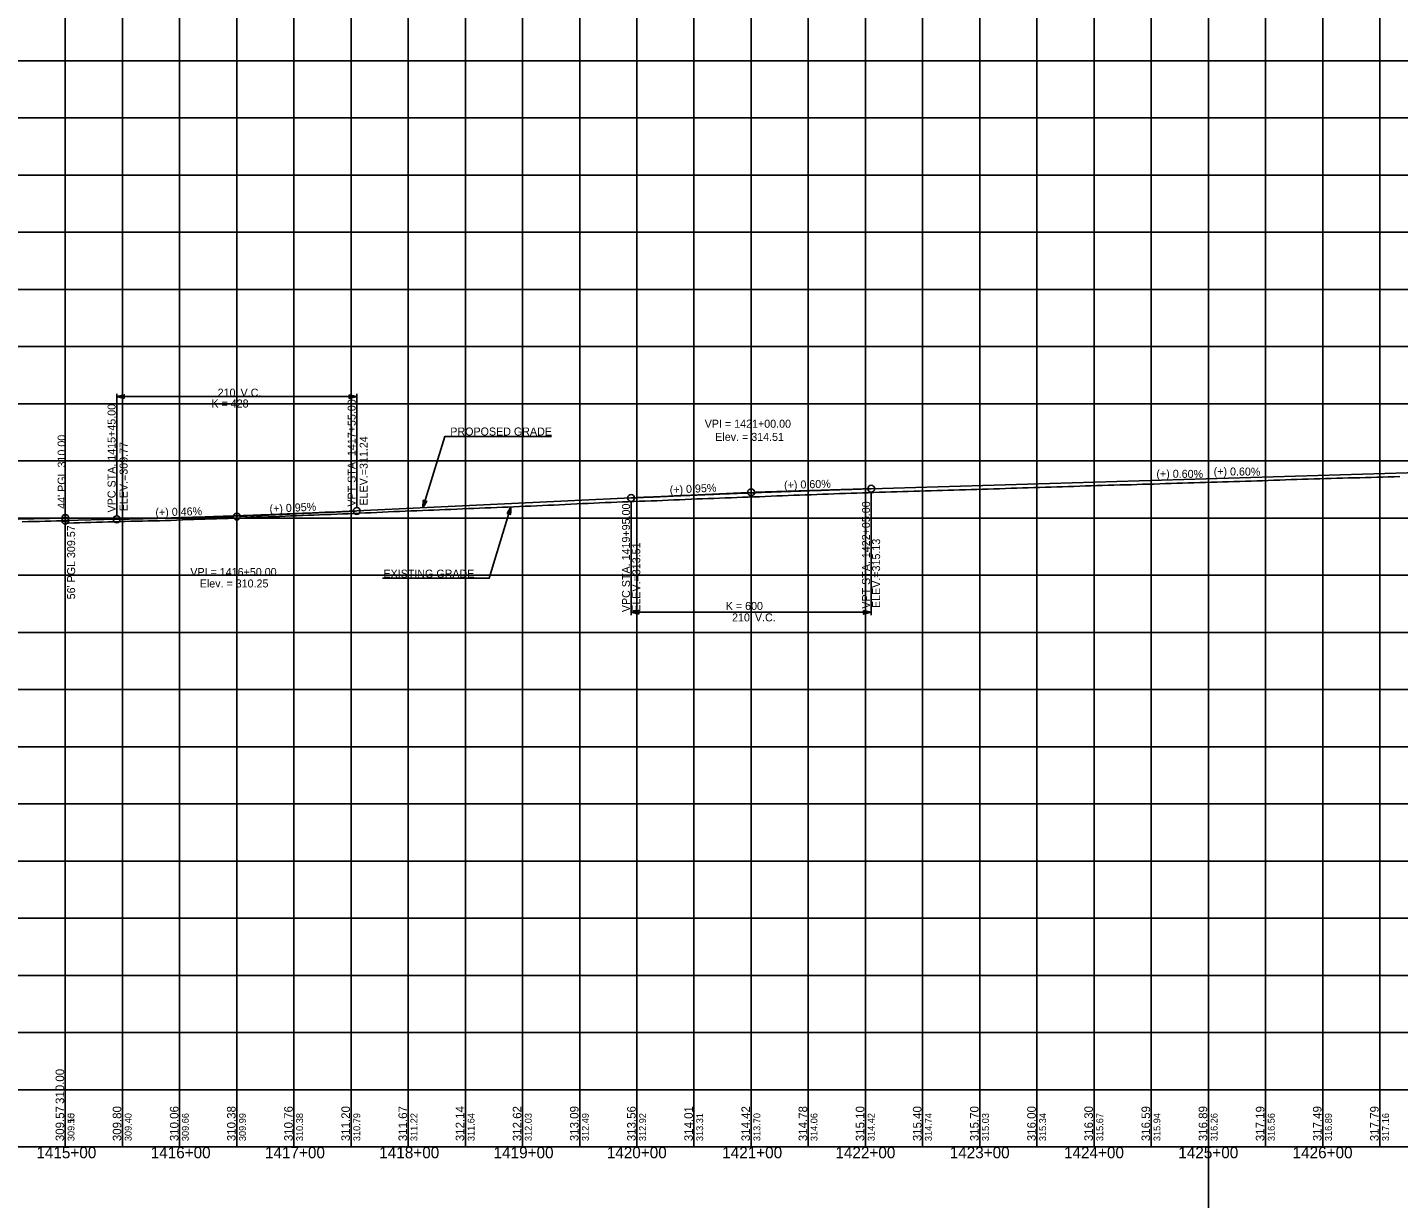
# Model space of a CAD drawing. Extents: x -90830 to 2015517, y -20856 to 836331.
# Drawn here: x 30390 to 31590, y -19432 to -18407 of the extents above; entities that cross this region are included whole.
import ezdxf

# ---------------------------------------------------------------- set-up
doc = ezdxf.new("R2010")
doc.units = 0
for name, color, linetype in [('Level 1', 7, 'Continuous'), ('RD_DDB_GradeTX', 7, 'Continuous'), ('RD_DDB_Profile_Elev', 7, 'Continuous'), ('RD_DDB_Profile_EX', 7, 'Continuous'), ('RD_DDB_Profile_Lbl', 7, 'Continuous'), ('RD_DDB_Profile_PR', 7, 'Continuous'), ('RD_DDB_StaTX', 7, 'Continuous'), ('RD_DDB_StripGrade', 7, 'Continuous'), ('RD_DDB_VCLbl', 7, 'Continuous'), ('RD_GPK_Profile_Cell', 7, 'Continuous'), ('RD_PD_Final_TX', 7, 'Continuous'), ('RD_TX_Drainage', 7, 'Continuous')]:
    doc.layers.add(name, color=color, linetype=linetype)

msp = doc.modelspace()

# ---------------------------------------------------------------- linework, layer by layer
at = {"layer": 'Level 1'}
for p, q in [((31423.5, -12693.4), (31423.5, -20856.1)), ((30423.5, -18386.5), (30423.5, -18886.5)), ((30473.5, -18386.5), (30473.5, -18886.5)), ((30523.5, -18386.5), (30523.5, -18886.5)), ((30573.5, -18386.5), (30573.5, -18886.5)), ((30623.5, -18386.5), (30623.5, -18886.5)), ((30673.5, -18386.5), (30673.5, -18886.5)), ((30723.5, -18386.5), (30723.5, -18886.5)), ((30773.5, -18386.5), (30773.5, -18886.5)), ((30823.5, -18386.5), (30823.5, -18886.5)), ((30873.5, -18386.5), (30873.5, -18886.5)), ((30923.5, -18386.5), (30923.5, -18886.5)), ((30973.5, -18386.5), (30973.5, -18886.5)), ((31023.5, -18386.5), (31023.5, -18886.5)), ((31073.5, -18386.5), (31073.5, -18886.5)), ((31123.5, -18386.5), (31123.5, -18886.5)), ((31173.5, -18386.5), (31173.5, -18886.5)), ((31223.5, -18386.5), (31223.5, -18886.5)), ((31273.5, -18386.5), (31273.5, -18886.5)), ((31323.5, -18386.5), (31323.5, -18886.5)), ((31373.5, -18386.5), (31373.5, -18886.5)), ((31423.5, -18386.5), (31423.5, -18886.5)), ((31473.5, -18386.5), (31473.5, -18886.5)), ((31523.5, -18386.5), (31523.5, -18886.5)), ((31573.5, -18386.5), (31573.5, -18886.5)), ((30373.5, -18436.5), (31973.5, -18436.5)), ((30373.5, -18486.5), (31973.5, -18486.5)), ((30373.5, -18536.5), (31973.5, -18536.5)), ((30373.5, -18586.5), (31973.5, -18586.5)), ((30373.5, -18636.5), (31973.5, -18636.5)), ((30373.5, -18686.5), (31973.5, -18686.5)), ((30373.5, -18736.5), (31973.5, -18736.5)), ((30373.5, -18786.5), (31973.5, -18786.5)), ((30373.5, -18836.5), (31973.5, -18836.5)), ((30373.5, -18886.5), (31973.5, -18886.5)), ((30373.5, -18886.5), (31973.5, -18886.5)), ((30423.5, -18886.5), (30423.5, -19386.5)), ((30473.5, -18886.5), (30473.5, -19386.5)), ((30523.5, -18886.5), (30523.5, -19386.5)), ((30573.5, -18886.5), (30573.5, -19386.5)), ((30623.5, -18886.5), (30623.5, -19386.5)), ((30673.5, -18886.5), (30673.5, -19386.5)), ((30723.5, -18886.5), (30723.5, -19386.5)), ((30773.5, -18886.5), (30773.5, -19386.5)), ((30823.5, -18886.5), (30823.5, -19386.5)), ((30873.5, -18886.5), (30873.5, -19386.5)), ((30923.5, -18886.5), (30923.5, -19386.5)), ((30973.5, -18886.5), (30973.5, -19386.5)), ((31023.5, -18886.5), (31023.5, -19386.5)), ((31073.5, -18886.5), (31073.5, -19386.5)), ((31123.5, -18886.5), (31123.5, -19386.5)), ((31173.5, -18886.5), (31173.5, -19386.5)), ((31223.5, -18886.5), (31223.5, -19386.5)), ((31273.5, -18886.5), (31273.5, -19386.5)), ((31323.5, -18886.5), (31323.5, -19386.5)), ((31373.5, -18886.5), (31373.5, -19386.5)), ((31423.5, -18886.5), (31423.5, -19386.5)), ((31473.5, -18886.5), (31473.5, -19386.5)), ((31523.5, -18886.5), (31523.5, -19386.5)), ((31573.5, -18886.5), (31573.5, -19386.5)), ((30373.5, -18936.5), (31973.5, -18936.5)), ((30373.5, -18986.5), (31973.5, -18986.5)), ((30373.5, -19036.5), (31973.5, -19036.5)), ((30373.5, -19086.5), (31973.5, -19086.5)), ((30373.5, -19136.5), (31973.5, -19136.5)), ((30373.5, -19186.5), (31973.5, -19186.5)), ((30373.5, -19236.5), (31973.5, -19236.5)), ((30373.5, -19286.5), (31973.5, -19286.5)), ((30373.5, -19336.5), (31973.5, -19336.5)), ((30373.5, -19386.5), (31973.5, -19386.5))]:
    msp.add_line(p, q, dxfattribs=at)
at = {"layer": 'RD_DDB_GradeTX'}
for p, q in [((30952.5, -18817.3), (31020.5, -18814.1)), ((31094.4, -18811.9), (31026.5, -18813.9)), ((30644.4, -18831.9), (30576.5, -18835.1)), ((30502.5, -18836.9), (30570.5, -18835.3))]:
    msp.add_line(p, q, dxfattribs=at)
for centre in [(31023.5, -18814), (30573.5, -18835.2), (30423.5, -18836.5), (30423.5, -18838.7)]:
    msp.add_circle(centre, 3, dxfattribs=at)
at = {"layer": 'RD_DDB_Profile_EX'}
for points in [[(30920.9, -18822), (30925.9, -18821.8), (30930.9, -18821.7), (30935.9, -18821.5), (30940.9, -18821.3), (30945.9, -18821.1), (30950.9, -18820.9), (30955.9, -18820.7), (30960.9, -18820.5), (30965.9, -18820.3), (30970.9, -18820), (30975.9, -18819.8), (30980.9, -18819.7), (30985.9, -18819.5), (30990.9, -18819.3), (30995.9, -18819.1), (31000.9, -18818.9), (31005.9, -18818.7), (31010.9, -18818.5), (31015.9, -18818.3), (31020.9, -18818.1), (31025.9, -18817.9), (31030.9, -18817.8), (31035.9, -18817.6), (31040.9, -18817.4), (31045.9, -18817.2), (31050.9, -18817), (31055.9, -18816.8), (31060.9, -18816.6), (31065.9, -18816.5), (31070.9, -18816.3), (31075.9, -18816.1), (31080.9, -18815.9), (31085.9, -18815.7), (31090.9, -18815.5), (31095.9, -18815.3), (31100.9, -18815.1), (31105.9, -18814.9), (31110.9, -18814.8), (31115.9, -18814.6), (31120.9, -18814.5), (31125.9, -18814.3), (31130.9, -18814.1), (31135.9, -18814), (31140.9, -18813.8), (31145.9, -18813.6), (31150.9, -18813.5), (31155.9, -18813.3), (31160.9, -18813.2), (31165.9, -18813), (31170.9, -18812.9), (31175.9, -18812.7), (31180.9, -18812.6), (31185.9, -18812.4), (31190.9, -18812.3), (31195.9, -18812.2), (31200.9, -18812), (31205.9, -18811.9), (31210.9, -18811.7), (31215.9, -18811.6), (31220.9, -18811.4), (31225.9, -18811.3), (31230.9, -18811.2), (31235.9, -18811), (31240.9, -18810.8), (31245.9, -18810.6), (31250.9, -18810.4), (31255.9, -18810.3), (31260.9, -18810.1), (31265.9, -18810), (31270.9, -18809.9), (31275.9, -18809.7), (31280.9, -18809.6), (31285.9, -18809.5), (31290.9, -18809.3), (31295.9, -18809.1), (31300.9, -18808.9), (31305.9, -18808.8), (31310.9, -18808.6), (31315.9, -18808.4), (31320.9, -18808.2), (31325.9, -18808.1), (31330.9, -18807.9), (31335.9, -18807.8), (31340.9, -18807.7), (31345.9, -18807.5), (31350.9, -18807.4), (31355.9, -18807.3), (31360.9, -18807.1), (31365.9, -18807), (31370.9, -18806.9), (31375.9, -18806.8), (31380.9, -18806.6), (31385.9, -18806.4), (31390.9, -18806.3), (31395.9, -18806.1), (31400.9, -18805.9), (31405.9, -18805.8), (31410.9, -18805.6), (31415.9, -18805.4), (31420.9, -18805.3)], [(31420.9, -18805.3), (31425.9, -18805.1), (31430.9, -18805), (31435.9, -18804.9), (31440.9, -18804.7), (31445.9, -18804.6), (31450.9, -18804.5), (31455.9, -18804.3), (31460.9, -18804.2), (31465.9, -18804), (31470.9, -18803.8), (31475.9, -18803.6), (31480.9, -18803.5), (31485.9, -18803.3), (31490.9, -18803.1), (31495.9, -18802.9), (31500.9, -18802.8), (31505.9, -18802.6), (31510.9, -18802.4), (31515.9, -18802.2), (31520.9, -18802.1), (31525.9, -18802), (31530.9, -18801.8), (31535.9, -18801.7), (31540.9, -18801.6), (31545.9, -18801.4), (31550.9, -18801.3), (31555.9, -18801.2), (31560.9, -18801.1), (31565.9, -18800.9), (31570.9, -18800.8), (31575.9, -18800.6), (31580.9, -18800.5), (31585.9, -18800.3), (31590.9, -18800.1)], [(30423.5, -18841), (30425.9, -18840.9), (30430.9, -18840.8), (30435.9, -18840.6), (30440.9, -18840.5), (30445.9, -18840.4), (30450.9, -18840.2), (30455.9, -18840), (30460.9, -18839.9), (30465.9, -18839.7), (30470.9, -18839.6), (30475.9, -18839.4), (30480.9, -18839.3), (30485.9, -18839.2), (30490.9, -18839.1), (30495.9, -18839), (30500.9, -18838.9), (30505.9, -18838.8), (30510.9, -18838.6), (30515.9, -18838.5), (30520.9, -18838.3), (30525.9, -18838.1), (30530.9, -18837.9), (30535.9, -18837.8), (30540.9, -18837.6), (30545.9, -18837.4), (30550.9, -18837.3), (30555.9, -18837.1), (30560.9, -18837), (30565.9, -18836.8), (30570.9, -18836.6), (30575.9, -18836.5), (30580.9, -18836.2), (30585.9, -18836), (30590.9, -18835.8), (30595.9, -18835.7), (30600.9, -18835.5), (30605.9, -18835.3), (30610.9, -18835.1), (30615.9, -18834.9), (30620.9, -18834.7), (30625.9, -18834.5), (30630.9, -18834.3), (30635.9, -18834.1), (30640.9, -18833.9), (30645.9, -18833.7), (30650.9, -18833.5), (30655.9, -18833.3), (30660.9, -18833.1), (30665.9, -18832.9), (30670.9, -18832.7), (30675.9, -18832.4), (30680.9, -18832.2), (30685.9, -18832), (30690.9, -18831.8), (30695.9, -18831.6), (30700.9, -18831.3), (30705.9, -18831.1), (30710.9, -18830.9), (30715.9, -18830.7), (30720.9, -18830.5), (30725.9, -18830.3), (30730.9, -18830.1), (30735.9, -18829.9), (30740.9, -18829.7), (30745.9, -18829.5), (30750.9, -18829.3), (30755.9, -18829.1), (30760.9, -18828.9), (30765.9, -18828.7), (30770.9, -18828.4), (30775.9, -18828.2), (30780.9, -18828.1), (30785.9, -18827.9), (30790.9, -18827.7), (30795.9, -18827.5), (30800.9, -18827.3), (30805.9, -18827.1), (30810.9, -18826.9), (30815.9, -18826.7), (30820.9, -18826.5), (30825.9, -18826.2), (30830.9, -18826), (30835.9, -18825.8), (30840.9, -18825.6), (30845.9, -18825.3), (30850.9, -18825.1), (30855.9, -18824.9), (30860.9, -18824.6), (30865.9, -18824.4), (30870.9, -18824.2), (30875.9, -18823.9), (30880.9, -18823.7), (30885.9, -18823.5), (30890.9, -18823.2), (30895.9, -18823), (30900.9, -18822.8), (30905.9, -18822.6), (30910.9, -18822.4), (30915.9, -18822.2), (30920.9, -18822)], [(30385.9, -18839.7), (30390.9, -18839.6), (30395.9, -18839.5), (30400.9, -18839.4), (30405.9, -18839.2), (30410.9, -18839.1), (30415.9, -18839), (30420.9, -18838.8), (30423.5, -18838.8)]]:
    msp.add_lwpolyline(points, dxfattribs=at)
at = {"layer": 'RD_DDB_Profile_PR'}
for p, q in [((31128.5, -18810.8), (33588.5, -18737.5)), ((30678.5, -18830.3), (30918.5, -18818.9)), ((30368.5, -18837.8), (30423.5, -18836.5)), ((30423.5, -18838.7), (30468.5, -18837.6))]:
    msp.add_line(p, q, dxfattribs=at)
for points in [[(30918.5, -18818.9), (30922.7, -18818.7), (30926.9, -18818.5), (30931.1, -18818.3), (30935.3, -18818.2), (30939.5, -18818), (30943.7, -18817.8), (30947.9, -18817.6), (30952.1, -18817.4), (30956.3, -18817.2), (30960.5, -18817), (30964.7, -18816.8), (30968.9, -18816.7), (30973.1, -18816.5), (30977.3, -18816.3), (30981.5, -18816.1), (30985.7, -18815.9), (30989.9, -18815.8), (30994.1, -18815.6), (30998.3, -18815.4), (31002.5, -18815.3), (31006.7, -18815.1), (31010.9, -18814.9), (31015.1, -18814.8), (31019.3, -18814.6), (31023.5, -18814.4), (31027.7, -18814.3), (31031.9, -18814.1), (31036.1, -18813.9), (31040.3, -18813.8), (31044.5, -18813.6), (31048.7, -18813.5), (31052.9, -18813.3), (31057.1, -18813.2), (31061.3, -18813), (31065.5, -18812.9), (31069.7, -18812.7), (31073.9, -18812.6), (31078.1, -18812.4), (31082.3, -18812.3), (31086.5, -18812.2), (31090.7, -18812), (31094.9, -18811.9), (31099.1, -18811.8), (31103.3, -18811.6), (31107.5, -18811.5), (31111.7, -18811.4), (31115.9, -18811.2), (31120.1, -18811.1), (31124.3, -18811), (31128.5, -18810.8)], [(30468.5, -18837.6), (30472.7, -18837.5), (30476.9, -18837.4), (30481.1, -18837.3), (30485.3, -18837.2), (30489.5, -18837.1), (30493.7, -18837), (30497.9, -18836.9), (30502.1, -18836.8), (30506.3, -18836.7), (30510.5, -18836.6), (30514.7, -18836.5), (30518.9, -18836.3), (30523.1, -18836.2), (30527.3, -18836.1), (30531.5, -18836), (30535.7, -18835.8), (30539.9, -18835.7), (30544.1, -18835.6), (30548.3, -18835.5), (30552.5, -18835.3), (30556.7, -18835.2), (30560.9, -18835), (30565.1, -18834.9), (30569.3, -18834.8), (30573.5, -18834.6), (30577.7, -18834.5), (30581.9, -18834.3), (30586.1, -18834.2), (30590.3, -18834), (30594.5, -18833.8), (30598.7, -18833.7), (30602.9, -18833.5), (30607.1, -18833.4), (30611.3, -18833.2), (30615.5, -18833), (30619.7, -18832.9), (30623.9, -18832.7), (30628.1, -18832.5), (30632.3, -18832.3), (30636.5, -18832.2), (30640.7, -18832), (30644.9, -18831.8), (30649.1, -18831.6), (30653.3, -18831.4), (30657.5, -18831.3), (30661.7, -18831.1), (30665.9, -18830.9), (30670.1, -18830.7), (30674.3, -18830.5), (30678.5, -18830.3)]]:
    msp.add_spline(points, degree=3, dxfattribs=at)
at = {"layer": 'RD_DDB_VCLbl'}
for p, q in [((30468.5, -18727.8), (30468.5, -18834.6)), ((30468.5, -18730.3), (30678.5, -18730.3)), ((30678.5, -18727.8), (30678.5, -18827.3)), ((31128.5, -18921.4), (31128.5, -18813.8)), ((30918.5, -18921.4), (30918.5, -18821.9)), ((30918.5, -18918.9), (31128.5, -18918.9))]:
    msp.add_line(p, q, dxfattribs=at)
for centre in [(31128.5, -18810.8), (30918.5, -18818.9), (30678.5, -18830.3), (30468.5, -18837.6)]:
    msp.add_circle(centre, 3, dxfattribs=at)
at = {"layer": 'RD_GPK_Profile_Cell'}
msp.add_line((4823.5, -19386.5), (75223.5, -19386.5), dxfattribs=at)
at = {"layer": 'RD_PD_Final_TX'}
for p, q in [((30736.3, -18827.5), (30736.6, -18820.9)), ((30738.2, -18821.3), (30736.3, -18827.5)), ((30736.3, -18827.5), (30739.7, -18821.8)), ((30736.6, -18820.9), (30739.7, -18821.8)), ((30813.4, -18826.8), (30810, -18832.5)), ((30811.6, -18833), (30813.4, -18826.8)), ((30813.4, -18826.8), (30813.1, -18833.5)), ((30813.1, -18833.5), (30810, -18832.5))]:
    msp.add_line(p, q, dxfattribs=at)
for points in [[(30848.7, -18765.2), (30755.4, -18765.2), (30736.3, -18827.5)], [(30701, -18889.2), (30794.4, -18889.2), (30813.4, -18826.8)], [(30738.1, -18821.4), (30736.4, -18827.2), (30738.1, -18821.4), (30736.4, -18826.9), (30738, -18821.4), (30736.4, -18826.7), (30737.9, -18821.4), (30736.4, -18826.5), (30737.9, -18821.3), (30736.4, -18826.1), (30737.8, -18821.3), (30736.5, -18825.7), (30737.7, -18821.3), (30736.5, -18825.4), (30737.7, -18821.3), (30736.5, -18825.1), (30737.6, -18821.3), (30736.5, -18824.8), (30737.5, -18821.2), (30736.5, -18824.6), (30737.4, -18821.2), (30736.5, -18824.2), (30737.4, -18821.2), (30736.6, -18823.8), (30737.3, -18821.1), (30736.6, -18823.5), (30737.2, -18821.1), (30736.6, -18823), (30737.1, -18821.1), (30736.6, -18822.7), (30737, -18821), (30736.6, -18822.3), (30737, -18821), (30736.6, -18822), (30736.9, -18821), (30736.7, -18821.7), (30736.8, -18821), (30736.7, -18821.3), (30736.7, -18821)], [(30736.5, -18827.2), (30738.2, -18821.4), (30736.6, -18827), (30738.3, -18821.5), (30736.7, -18826.8), (30738.4, -18821.5), (30736.8, -18826.6), (30738.4, -18821.5), (30736.9, -18826.4), (30738.5, -18821.5), (30737, -18826.2), (30738.5, -18821.5), (30737.2, -18826), (30738.6, -18821.5), (30737.3, -18825.7), (30738.7, -18821.6), (30737.5, -18825.5), (30738.7, -18821.5), (30737.6, -18825.2), (30738.8, -18821.6), (30737.8, -18825), (30738.9, -18821.6), (30737.9, -18824.8), (30738.9, -18821.6), (30738.1, -18824.4), (30739, -18821.6), (30738.3, -18824.2), (30739, -18821.6), (30738.4, -18823.9), (30739.1, -18821.7), (30738.6, -18823.6), (30739.2, -18821.7), (30738.7, -18823.4), (30739.2, -18821.8), (30738.9, -18823.1), (30739.3, -18821.8), (30739.1, -18822.8), (30739.4, -18821.8), (30739.2, -18822.6), (30739.5, -18821.8), (30739.3, -18822.5), (30739.6, -18821.9), (30739.6, -18821.8), (30739.5, -18821.9)], [(30813.3, -18827.2), (30811.5, -18832.9), (30813.2, -18827.4), (30811.5, -18832.9), (30813.1, -18827.6), (30811.4, -18832.9), (30813, -18827.7), (30811.4, -18832.9), (30812.8, -18827.9), (30811.3, -18832.8), (30812.7, -18828.1), (30811.2, -18832.8), (30812.6, -18828.3), (30811.2, -18832.8), (30812.4, -18828.6), (30811.1, -18832.8), (30812.3, -18828.8), (30811, -18832.8), (30812.2, -18829.1), (30811, -18832.8), (30812, -18829.3), (30810.9, -18832.7), (30811.8, -18829.6), (30810.9, -18832.7), (30811.6, -18829.9), (30810.8, -18832.7), (30811.5, -18830.1), (30810.7, -18832.7), (30811.3, -18830.4), (30810.7, -18832.7), (30811.2, -18830.7), (30810.6, -18832.6), (30811, -18831), (30810.5, -18832.6), (30810.8, -18831.2), (30810.5, -18832.5), (30810.7, -18831.6), (30810.4, -18832.6), (30810.6, -18831.8), (30810.3, -18832.5), (30810.4, -18831.9), (30810.2, -18832.4), (30810.1, -18832.5), (30810.2, -18832.5)], [(30811.6, -18832.9), (30813.4, -18827.2), (30811.7, -18833), (30813.4, -18827.4), (30811.7, -18833), (30813.4, -18827.6), (30811.8, -18833), (30813.4, -18827.9), (30811.9, -18833), (30813.3, -18828.2), (30812, -18833.1), (30813.3, -18828.6), (30812, -18833), (30813.3, -18828.9), (30812.1, -18833.1), (30813.3, -18829.2), (30812.2, -18833.1), (30813.2, -18829.5), (30812.2, -18833.1), (30813.2, -18829.8), (30812.3, -18833.1), (30813.2, -18830.1), (30812.4, -18833.2), (30813.2, -18830.6), (30812.5, -18833.2), (30813.2, -18830.9), (30812.5, -18833.2), (30813.2, -18831.3), (30812.6, -18833.2), (30813.1, -18831.7), (30812.7, -18833.3), (30813.1, -18832), (30812.8, -18833.3), (30813.1, -18832.3), (30812.8, -18833.4), (30813.1, -18832.7), (30812.9, -18833.3), (30813.1, -18833.1), (30813, -18833.3)]]:
    msp.add_lwpolyline(points, dxfattribs=at)
at = {"layer": 'RD_TX_Drainage'}
for points in [[(30475.1, -18731.9), (30468.5, -18730.3), (30475.1, -18728.6)], [(30671.9, -18728.6), (30678.5, -18730.3), (30671.9, -18731.9)], [(30925.1, -18920.6), (30918.5, -18918.9), (30925.1, -18917.3)], [(31121.9, -18917.3), (31128.5, -18918.9), (31121.9, -18920.6)]]:
    msp.add_lwpolyline(points, close=True, dxfattribs=at)

# ---------------------------------------------------------------- texts
at = {"layer": 'RD_DDB_GradeTX'}
for s, rotation, p in [('(+) 0.60%', 359.4973, (31378, -18801.1)), ('(+) 0.60%', 359.4973, (31428.1, -18799.1)), ('(+) 0.95%', 2.7077, (30952.4, -18815.3)), ('(+) 0.60%', 1.7069, (31052.4, -18811.1)), ('(+) 0.46%', 1.3037, (30502.4, -18834.9)), ('(+) 0.95%', 2.7077, (30602.3, -18831.9))]:
    msp.add_text(s, height=7, rotation=rotation, dxfattribs=at).set_placement(p)
at = {"layer": 'RD_DDB_Profile_Elev'}
for s, p in [('310.00', (30422.5, -19349)), ('309.57', (30422.5, -19381.5)), ('309.80', (30472.5, -19381.5)), ('310.06', (30522.5, -19381.5)), ('310.38', (30572.5, -19381.5)), ('310.76', (30622.5, -19381.5)), ('311.20', (30672.5, -19381.5)), ('311.67', (30722.5, -19381.5)), ('312.14', (30772.5, -19381.5)), ('312.62', (30822.5, -19381.5)), ('313.09', (30872.5, -19381.5)), ('313.56', (30922.5, -19381.5)), ('314.01', (30972.5, -19381.5)), ('314.42', (31022.5, -19381.5)), ('314.78', (31072.5, -19381.5)), ('315.10', (31122.5, -19381.5)), ('315.40', (31172.5, -19381.5)), ('315.70', (31222.5, -19381.5)), ('316.00', (31272.5, -19381.5)), ('316.30', (31322.5, -19381.5)), ('316.59', (31372.5, -19381.5)), ('316.89', (31422.5, -19381.5)), ('317.19', (31472.5, -19381.5)), ('317.49', (31522.5, -19381.5)), ('317.79', (31572.5, -19381.5))]:
    msp.add_text(s, height=7.5, rotation=90, dxfattribs=at).set_placement(p)
at = {"layer": 'RD_DDB_Profile_Lbl'}
for s, p in [('VPI = 1421+00.00', (30982.9, -18757.5)), ('Elev. = 314.51', (30992.1, -18769)), ('VPI = 1416+50.00', (30532.9, -18887.2)), ('Elev. = 310.25', (30541.1, -18897.2))]:
    msp.add_text(s, height=7, dxfattribs=at).set_placement(p)
for s, p in [("44' PGL 310.00", (30423.8, -18828.4)), ("56' PGL 309.57", (30432.1, -18907.6))]:
    msp.add_text(s, height=7, rotation=90, dxfattribs=at).set_placement(p)
at = {"layer": 'RD_DDB_StaTX'}
for s, p in [('1415+00', (30398.2, -19396.5)), ('1416+00', (30498.2, -19396.5)), ('1417+00', (30598.2, -19396.5)), ('1418+00', (30698.2, -19396.5)), ('1419+00', (30798.2, -19396.5)), ('1420+00', (30897.2, -19396.5)), ('1421+00', (30998.2, -19396.5)), ('1422+00', (31097.2, -19396.5)), ('1423+00', (31197.2, -19396.5)), ('1424+00', (31297.2, -19396.5)), ('1425+00', (31397.2, -19396.5)), ('1426+00', (31497.2, -19396.5))]:
    msp.add_text(s, height=10, dxfattribs=at).set_placement(p)
at = {"layer": 'RD_DDB_StripGrade'}
for s, height, p in [('VPT STA. 1417+55.00 ', 7, (30677.5, -18826.5)), ('VPC STA. 1415+45.00 ', 7, (30467.5, -18831.6)), ('ELEV.=309.77', 7, (30478, -18830.6)), ('ELEV.=311.24', 7, (30688, -18825.6)), ('VPC STA. 1419+95.00 ', 7, (30917.5, -18918.8)), ('VPT STA. 1422+05.00 ', 7, (31127.5, -18915.8)), ('ELEV.=315.13', 7, (31136.3, -18915.2)), ('ELEV.=313.51', 7, (30926.5, -18918.5)), ('309.55', 6, (30431.5, -19381.5)), ('309.10', 6, (30431.5, -19381.5)), ('309.40', 6, (30481.5, -19381.5)), ('309.66', 6, (30531.5, -19381.5)), ('309.99', 6, (30581.5, -19381.5)), ('310.38', 6, (30631.5, -19381.5)), ('310.79', 6, (30681.5, -19381.5)), ('311.22', 6, (30731.5, -19381.5)), ('311.64', 6, (30781.5, -19381.5)), ('312.03', 6, (30831.5, -19381.5)), ('312.49', 6, (30881.5, -19381.5)), ('312.92', 6, (30931.5, -19381.5)), ('313.31', 6, (30981.5, -19381.5)), ('313.70', 6, (31031.5, -19381.5)), ('314.06', 6, (31081.5, -19381.5)), ('314.42', 6, (31131.5, -19381.5)), ('314.74', 6, (31181.5, -19381.5)), ('315.03', 6, (31231.5, -19381.5)), ('315.34', 6, (31281.5, -19381.5)), ('315.67', 6, (31331.5, -19381.5)), ('315.94', 6, (31381.5, -19381.5)), ('316.26', 6, (31431.5, -19381.5)), ('316.56', 6, (31481.5, -19381.5)), ('316.89', 6, (31531.5, -19381.5)), ('317.16', 6, (31581.5, -19381.5))]:
    msp.add_text(s, height=height, rotation=90, dxfattribs=at).set_placement(p)
at = {"layer": 'RD_DDB_VCLbl'}
for s, p in [("210' V.C.", (30556.8, -18730.3)), ('K = 428', (30551.3, -18739.8)), ('K = 600', (31001.3, -18916.9)), ("210' V.C.", (31006.8, -18926.9))]:
    msp.add_text(s, height=7, dxfattribs=at).set_placement(p)
at = {"layer": 'RD_PD_Final_TX'}
for s, p in [('PROPOSED GRADE', (30760.3, -18764.3)), ('EXISTING GRADE', (30701.8, -18888.6))]:
    msp.add_text(s, height=7, dxfattribs=at).set_placement(p)

doc.saveas('drawing.dxf')
